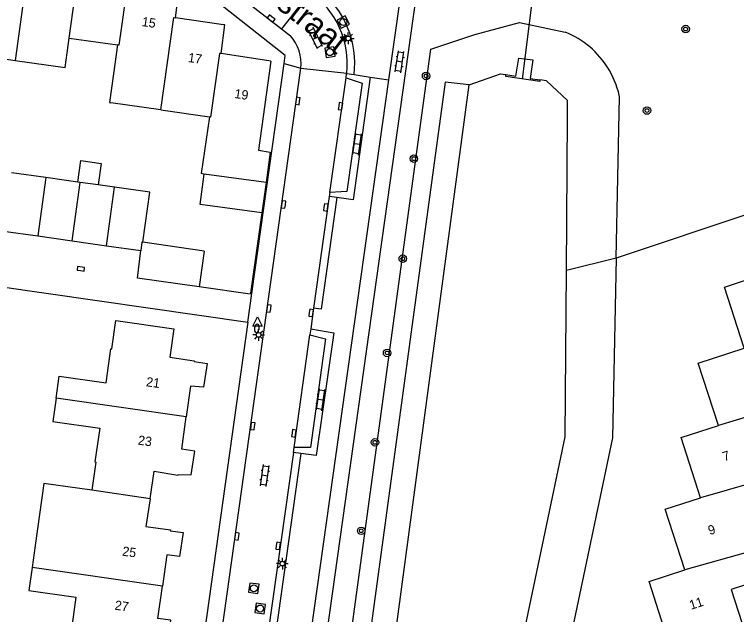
# Model space of a CAD drawing. Extents: x 128000 to 131008, y 398996 to 402500.
# Drawn here: x 128490.2 to 128567.7, y 399857.4 to 399921.8 of the extents above; entities that cross this region are included whole.
import ezdxf

# ---------------------------------------------------------------- set-up
doc = ezdxf.new("R2010")
doc.units = 0
for name, color, linetype in [('gg-afsc-erfafscheiding', 7, 'Continuous'), ('gg-anno-huisnummerreeks BGT', 7, 'Continuous'), ('gg-anno-openbare ruimte label', 7, 'Continuous'), ('gg-bbg-bijgebouw', 7, 'Continuous'), ('gg-bbg-gedigitaliseerde bebouwing', 7, 'Continuous'), ('gg-bbg-gedigitaliseerde bijgebouw', 7, 'Continuous'), ('gg-bbg-hoofdgebouw', 7, 'Continuous'), ('gg-bbg-luifel en loopbrug', 7, 'Continuous'), ('gg-bbg-tussenscheiding', 7, 'Continuous'), ('gg-knt-BGT kruinlijn', 7, 'Continuous'), ('gg-knt-verharding', 7, 'Continuous'), ('gg-knt-verharding nz', 7, 'Continuous'), ('gg-kntw-beschoeiing', 7, 'Continuous'), ('gg-kwrk-duiker nz buis', 7, 'Continuous'), ('gg-kwrk-uitstroombak niveau min 01', 7, 'Continuous'), ('gt-grn-groengrens', 7, 'Continuous'), ('gt-grn-vlakafsluiter', 7, 'Continuous'), ('gt-grn-weggrens', 7, 'Continuous'), ('gt-symb-boom', 7, 'Continuous'), ('gt-symb-brandkraan', 7, 'Continuous'), ('gt-symb-klinker verharding', 7, 'Continuous'), ('gt-symb-kolk', 7, 'Continuous'), ('gt-symb-lichtmast', 7, 'Continuous'), ('gt-symb-rioolschacht', 7, 'Continuous'), ('gt-symb-waterafsluiter', 7, 'Continuous')]:
    doc.layers.add(name, color=color, linetype=linetype)

# ---------------------------------------------------------------- blocks, each defined once
blk = doc.blocks.new('gt0-BOOM')
at = {"layer": 'gt-symb-boom'}
for radius in [0.4, 0.2]:
    blk.add_circle((0, 0), radius, dxfattribs=at)
blk = doc.blocks.new('gt0-KOLK')
at = {"layer": 'gt-symb-kolk'}
blk.add_lwpolyline([(0, 0), (0.375, 0), (0.375, 0.4), (-0.375, 0.4), (-0.375, 0), (0, 0)], dxfattribs=at)
blk = doc.blocks.new('gt0-LMAST')
at = {"layer": 'gt-symb-lichtmast'}
for p, q in [((-0.182, 0.173), (-0.447, 0.438)), ((-0.005, 0.246), (-0.005, 0.621)), ((0.172, 0.173), (0.437, 0.438)), ((-0.255, -0.004), (-0.63, -0.004)), ((-0.182, -0.181), (-0.447, -0.446)), ((-0.005, -0.254), (-0.005, -0.629)), ((0.437, -0.446), (0.172, -0.181)), ((0.245, -0.004), (0.62, -0.004))]:
    blk.add_line(p, q, dxfattribs=at)
blk.add_circle((-0.005, -0.004), 0.25, dxfattribs=at)
blk = doc.blocks.new('gt0-KL1')
at = {"layer": 'gt-symb-klinker verharding'}
for p, q in [((-1.15, 0.3), (1.15, 0.3)), ((-1, -0.3), (-1, 0.3)), ((-0.5, 0.3), (-0.5, 0.45)), ((0, -0.3), (0, 0.3)), ((0.5, 0.3), (0.5, 0.45)), ((1, -0.3), (1, 0.3)), ((-1.15, -0.3), (1.15, -0.3)), ((-0.5, -0.45), (-0.5, -0.3)), ((0.5, -0.45), (0.5, -0.3))]:
    blk.add_line(p, q, dxfattribs=at)
blk = doc.blocks.new('gt0-RS')
at = {"layer": 'gt-symb-rioolschacht'}
blk.add_lwpolyline([(-0.5, -0.5), (0.5, -0.5), (0.5, 0.5), (-0.5, 0.5)], close=True, dxfattribs=at)
blk.add_circle((0, 0), 0.375, dxfattribs=at)
blk = doc.blocks.new('gt0-BR')
at = {"layer": 'gt-symb-brandkraan'}
for centre, radius, start, end in [((-0.244, 0), 0.206, 107.56694, 252.43307), ((0.599, -2.664), 3, 106.89205, 107.56694), ((0, -0.691), 0.938, 73.10799, 106.89205), ((-0.599, -2.664), 3, 72.43309, 73.10799), ((0.244, 0), 0.206, 287.56695, 72.43309), ((0.599, 2.664), 3, 252.43307, 253.10797), ((0, 0.691), 0.938, 253.10797, 286.89206), ((-0.599, 2.664), 3, 286.89206, 287.56695)]:
    blk.add_arc(centre, radius, start, end, dxfattribs=at)
blk = doc.blocks.new('gt0-WAFSL')
at = {"layer": 'gt-symb-waterafsluiter'}
for p, q in [((-0.5, -0.333), (0, 0.667)), ((0, 0.667), (0.5, -0.333)), ((0.5, -0.333), (-0.5, -0.333))]:
    blk.add_line(p, q, dxfattribs=at)

msp = doc.modelspace()

# ---------------------------------------------------------------- linework, layer by layer
at = {"layer": 'gg-afsc-erfafscheiding'}
for p, q in [((128516.746, 399900.485), (128515.524, 399891.866)), ((128569.45, 399900.55), (128554.79, 399895.639)), ((128515.524, 399891.866), (128515.676, 399891.847))]:
    msp.add_line(p, q, dxfattribs=at)
msp.add_lwpolyline([(128515.524, 399891.866), (128515.511, 399891.773), (128510.021, 399892.55)], dxfattribs=at)
at = {"layer": 'gg-bbg-bijgebouw'}
for p, q in [((128489.007, 399898.539), (128492.692, 399898.016)), ((128492.692, 399898.016), (128496.376, 399897.493)), ((128496.376, 399897.493), (128500.061, 399896.97)), ((128500.061, 399896.97), (128503.743, 399896.447)), ((128510.57, 399896.401), (128510.021, 399892.55))]:
    msp.add_line(p, q, dxfattribs=at)
msp.add_lwpolyline([(128510.021, 399892.55), (128503.393, 399893.491), (128503.743, 399896.447)], dxfattribs=at)
at = {"layer": 'gg-bbg-gedigitaliseerde bebouwing'}
for p, q in [((128496.072, 399919.225), (128501.261, 399918.512)), ((128501.261, 399918.512), (128500.837, 399915.429)), ((128485.138, 399917.587), (128490.265, 399916.849)), ((128505.892, 399911.541), (128500.539, 399912.311)), ((128505.892, 399911.541), (128511.115, 399910.79)), ((128511.115, 399910.79), (128510.238, 399904.703)), ((128494.667, 399880.611), (128495, 399882.965)), ((128492.411, 399864.798), (128492.082, 399862.461))]:
    msp.add_line(p, q, dxfattribs=at)
for points in [[(128490.265, 399916.849), (128495.619, 399916.079), (128496.072, 399919.225)], [(128500.837, 399915.429), (128500.391, 399912.332), (128500.539, 399912.311)], [(128494.667, 399880.611), (128494.314, 399878.111), (128499.341, 399877.403), (128498.829, 399873.767), (128498.928, 399873.753), (128498.504, 399870.746)], [(128498.504, 399870.746), (128493.352, 399871.472), (128492.411, 399864.798)], [(128492.082, 399862.461), (128491.73, 399859.963), (128496.783, 399859.251), (128496.267, 399855.585), (128496.366, 399855.571), (128495.931, 399852.498), (128502.186, 399851.624)]]:
    msp.add_lwpolyline(points, dxfattribs=at)
at = {"layer": 'gg-bbg-gedigitaliseerde bijgebouw'}
for p, q in [((128493.572, 399904.28), (128489.886, 399904.796)), ((128496.999, 399903.8), (128493.572, 399904.28)), ((128500.943, 399903.248), (128499.19, 399903.493)), ((128510.57, 399896.401), (128503.969, 399897.349))]:
    msp.add_line(p, q, dxfattribs=at)
for points in [[(128496.999, 399903.8), (128497.312, 399906.102), (128499.504, 399905.804), (128499.19, 399903.493)], [(128503.969, 399897.349), (128504.733, 399902.717), (128500.943, 399903.248)]]:
    msp.add_lwpolyline(points, dxfattribs=at)
at = {"layer": 'gg-bbg-hoofdgebouw'}
for p, q in [((128512.627, 399920.679), (128507.472, 399921.432)), ((128517.706, 399916.787), (128512.391, 399917.584)), ((128510.38, 399904.684), (128510.238, 399904.703)), ((128510.559, 399904.66), (128510.38, 399904.684)), ((128517.209, 399903.752), (128510.559, 399904.66))]:
    msp.add_line(p, q, dxfattribs=at)
for points in [[(128507.472, 399921.432), (128507.879, 399924.495), (128507.716, 399924.519)], [(128512.391, 399917.584), (128512.787, 399920.656), (128512.627, 399920.679)], [(128517.706, 399916.787), (128516.374, 399907.214), (128517.648, 399907.014), (128517.209, 399903.752)], [(128568.532, 399885.97), (128566.4, 399892.519), (128571.571, 399894.226)], [(128495, 399882.965), (128500.025, 399882.247), (128500.541, 399885.904), (128500.644, 399885.889), (128501.081, 399888.936)], [(128501.081, 399888.936), (128507.312, 399888.043), (128506.887, 399885.012), (128509.488, 399884.632), (128509.476, 399884.54), (128510.862, 399884.344), (128510.491, 399881.786), (128509.099, 399881.907), (128508.638, 399878.602)], [(128565.753, 399877.69), (128563.591, 399884.359), (128568.532, 399885.97)], [(128504.743, 399869.823), (128505.172, 399872.791), (128507.734, 399872.345), (128507.764, 399872.422), (128509.175, 399872.371), (128509.543, 399874.942), (128508.153, 399875.129), (128508.638, 399878.602)], [(128563.848, 399869.931), (128561.753, 399876.389), (128565.753, 399877.69)], [(128504.743, 399869.823), (128504.313, 399866.855), (128506.927, 399866.484), (128506.922, 399866.39), (128508.294, 399866.19), (128507.926, 399863.626), (128506.554, 399863.816), (128506.082, 399860.447)], [(128562.158, 399862.189), (128560.044, 399868.704), (128563.848, 399869.931)], [(128569.94, 399864.37), (128574.34, 399865.81), (128575.28, 399862.73), (128567.13, 399860.08), (128568.26, 399856.55)], [(128560.406, 399854.419), (128558.311, 399860.927), (128562.158, 399862.189)], [(128502.186, 399851.624), (128502.611, 399854.666), (128505.198, 399854.302), (128505.206, 399854.381), (128506.595, 399854.209), (128506.972, 399856.79), (128505.596, 399856.975), (128506.082, 399860.447)]]:
    msp.add_lwpolyline(points, dxfattribs=at)
at = {"layer": 'gg-bbg-luifel en loopbrug'}
msp.add_line((128517.209, 399903.752), (128516.746, 399900.485), dxfattribs=at)
msp.add_lwpolyline([(128516.746, 399900.485), (128510.113, 399901.39), (128510.559, 399904.66)], dxfattribs=at)
at = {"layer": 'gg-bbg-tussenscheiding'}
for p, q in [((128492.041, 399929.869), (128490.265, 399916.849)), ((128496.072, 399919.225), (128497.462, 399929.121)), ((128493.572, 399904.28), (128492.692, 399898.016)), ((128496.376, 399897.493), (128497.257, 399903.764)), ((128497.257, 399903.764), (128496.999, 399903.8)), ((128499.19, 399903.493), (128497.257, 399903.764)), ((128500.061, 399896.97), (128500.943, 399903.248)), ((128508.638, 399878.602), (128494.667, 399880.611)), ((128573.3, 399879.97), (128565.753, 399877.69)), ((128571.63, 399872.17), (128563.848, 399869.931)), ((128504.743, 399869.823), (128498.504, 399870.746)), ((128569.94, 399864.37), (128562.158, 399862.189)), ((128506.082, 399860.447), (128492.082, 399862.461))]:
    msp.add_line(p, q, dxfattribs=at)
for points in [[(128502.545, 399925.284), (128502.374, 399925.309), (128501.411, 399918.491), (128501.261, 399918.512)], [(128505.892, 399911.541), (128507.286, 399921.459), (128507.472, 399921.432)], [(128512.391, 399917.584), (128512.196, 399917.613), (128511.235, 399910.773), (128511.115, 399910.79)], [(128503.969, 399897.349), (128503.874, 399897.359), (128503.743, 399896.447)]]:
    msp.add_lwpolyline(points, dxfattribs=at)
at = {"layer": 'gg-knt-BGT kruinlijn'}
for points in [[(128513.418, 399751.721), (128512.78, 399755.88), (128534.9, 399918.07), (128539.61, 399919.63), (128544.41, 399920.93), (128549.322, 399919.899)], [(128554.79, 399895.639), (128555.14, 399912.96), (128555.014, 399913.476), (128554.86, 399913.986)], [(128554.79, 399895.639), (128554.4, 399876.37), (128539.17, 399804.04), (128531.84, 399751.59), (128531.613, 399751.22)]]:
    msp.add_lwpolyline(points, dxfattribs=at)
for centre, radius, start, end in [((128545.661, 399910.922), 9.695, 31.26945, 67.81622), ((128545.609, 399910.894), 9.754, 18.47991, 31.24748)]:
    msp.add_arc(centre, radius, start, end, dxfattribs=at)
at = {"layer": 'gg-knt-verharding'}
for p, q in [((128530.38, 399914.759), (128535.153, 399948.706)), ((128509.23, 399752.093), (128536.689, 399947.549)), ((128503.568, 399932.257), (128518.842, 399920.248)), ((128521.94, 399924.149), (128518.842, 399920.248)), ((128518.842, 399920.248), (128519.812, 399919.486)), ((128515.676, 399891.847), (128519.14, 399916.514)), ((128510.123, 399838.971), (128520.933, 399916.033)), ((128520.933, 399916.033), (128525.855, 399915.493)), ((128525.783, 399914.992), (128525.851, 399915.461)), ((128525.851, 399915.461), (128525.855, 399915.493)), ((128525.851, 399915.461), (128526.641, 399915.329)), ((128526.641, 399915.329), (128528.373, 399915.041)), ((128507.543, 399752.327), (128530.38, 399914.759)), ((128523.987, 399902.246), (128522.306, 399890.273)), ((128524.049, 399902.683), (128523.987, 399902.246)), ((128524.779, 399902.136), (128523.987, 399902.246)), ((128483.986, 399893.264), (128515.244, 399888.772)), ((128522.306, 399890.273), (128521.992, 399888.036)), ((128515.244, 399888.772), (128496.07, 399752.234)), ((128521.992, 399888.036), (128521.906, 399887.426)), ((128520.131, 399874.788), (128520.205, 399875.311)), ((128520.131, 399874.788), (128516.877, 399851.616)), ((128520.923, 399874.678), (128520.131, 399874.788))]:
    msp.add_line(p, q, dxfattribs=at)
for points in [[(128519.14, 399916.514), (128519.237, 399917.367), (128497.331, 399934.702)], [(128525.783, 399914.992), (128527.522, 399914.416), (128525.87, 399902.78), (128524.049, 399902.683)], [(128528.373, 399915.041), (128526.54, 399901.891), (128524.779, 399902.136)], [(128521.906, 399887.426), (128523.574, 399886.967), (128521.968, 399875.316), (128520.205, 399875.311)], [(128521.992, 399888.036), (128524.492, 399887.627), (128522.571, 399874.449), (128520.923, 399874.678)]]:
    msp.add_lwpolyline(points, dxfattribs=at)
for centre, radius, start, end in [((128516.668, 399916.551), 9.248, 353.43062, 55.24267), ((128516.546, 399916.517), 4.414, 353.70079, 42.27076)]:
    msp.add_arc(centre, radius, start, end, dxfattribs=at)
at = {"layer": 'gg-knt-verharding nz'}
for p, q in [((128524.049, 399902.683), (128525.783, 399914.992)), ((128520.205, 399875.311), (128521.906, 399887.426))]:
    msp.add_line(p, q, dxfattribs=at)
at = {"layer": 'gg-kntw-beschoeiing'}
for p, q in [((128549.539, 399910.797), (128549.55, 399912.57)), ((128549.434, 399894.306), (128549.539, 399910.797))]:
    msp.add_line(p, q, dxfattribs=at)
for points in [[(128538.99, 399914.23), (128542.36, 399915.42), (128542.95, 399915.339)], [(128549.55, 399912.57), (128547.31, 399914.66), (128546.603, 399914.769)], [(128518.888, 399750.954), (128519.13, 399752.82), (128517.63, 399755.03), (128538.99, 399914.23)], [(128527.39, 399754.02), (128534.2, 399804.53), (128549.32, 399876.45), (128549.434, 399894.306)]]:
    msp.add_lwpolyline(points, dxfattribs=at)
at = {"layer": 'gg-kwrk-duiker nz buis'}
msp.add_lwpolyline([(128544.725, 399914.856), (128545.709, 399922.513), (128546.531, 399949.69), (128550.248, 399998.951)], dxfattribs=at)
at = {"layer": 'gg-kwrk-uitstroombak niveau min 01'}
for points in [[(128542.95, 399915.339), (128544.027, 399915.157), (128544.348, 399917.112), (128545.824, 399916.905), (128545.545, 399914.928), (128546.603, 399914.769)], [(128546.603, 399914.769), (128546.582, 399914.575), (128542.927, 399915.128), (128542.95, 399915.339)]]:
    msp.add_lwpolyline(points, dxfattribs=at)
at = {"layer": 'gt-grn-groengrens'}
for p, q in [((128528.373, 399915.041), (128530.38, 399914.759)), ((128520.923, 399874.678), (128517.665, 399851.477))]:
    msp.add_line(p, q, dxfattribs=at)
for points in [[(128538.99, 399914.23), (128536.435, 399914.532), (128514.798, 399755.882), (128515.419, 399751.441)], [(128524.779, 399902.136), (128523.098, 399890.162), (128522.306, 399890.273)]]:
    msp.add_lwpolyline(points, dxfattribs=at)
msp.add_arc((128516.667, 399916.551), 10.049, 353.01481, 51.7347, dxfattribs=at)
at = {"layer": 'gt-grn-vlakafsluiter'}
msp.add_line((128554.79, 399895.639), (128549.434, 399894.306), dxfattribs=at)
at = {"layer": 'gt-grn-weggrens'}
for p, q in [((128519.14, 399916.514), (128520.933, 399916.033)), ((128515.244, 399888.772), (128515.676, 399891.847))]:
    msp.add_line(p, q, dxfattribs=at)

# ---------------------------------------------------------------- block references
at = {"layer": 'gt-symb-boom'}
for p in [(128562.237, 399920.219), (128534.375, 399915.186), (128558.09, 399911.472), (128533.066, 399906.308), (128531.872, 399895.578), (128530.19, 399885.466), (128528.891, 399875.871), (128527.418, 399866.383)]:
    msp.add_blockref('gt0-BOOM', p, dxfattribs=at)
at = {"layer": 'gt-symb-brandkraan', "rotation": -98.74616226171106}
msp.add_blockref('gt0-BR', (128516.215, 399888.106), dxfattribs=at)
at = {"layer": 'gt-symb-klinker verharding'}
for p, rotation in [((128522.493, 399919.246), 116.36005820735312), ((128531.53, 399916.713), 81.54573827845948), ((128526.99, 399907.874), 81.95895417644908), ((128523.065, 399880.446), 81.9589541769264), ((128517.064, 399872.298), 82.01564691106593)]:
    msp.add_blockref('gt0-KL1', p, dxfattribs=dict(at, rotation=rotation))
at = {"layer": 'gt-symb-kolk'}
for p, rotation in [((128517.873, 399921.499), 141.82346239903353), ((128520.799, 399912.475), 82.00768606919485), ((128524.997, 399911.962), -97.99231392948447), ((128519.274, 399901.364), 82.00768607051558), ((128523.404, 399901.107), -97.9923139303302), ((128497.291, 399894.301), -7.295560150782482), ((128517.701, 399890.208), 82.00768607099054), ((128521.84, 399889.791), -97.99231392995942), ((128515.962, 399877.579), 82.00768606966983), ((128519.985, 399876.866), -97.99231392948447), ((128514.261, 399865.764), 82.00768606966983), ((128518.301, 399864.791), -97.99231392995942)]:
    msp.add_blockref('gt0-KOLK', p, dxfattribs=dict(at, rotation=rotation))
at = {"layer": 'gt-symb-lichtmast'}
for p in [(128526.026, 399919.221), (128516.401, 399887.398), (128518.959, 399862.86)]:
    msp.add_blockref('gt0-LMAST', p, dxfattribs=at)
at = {"layer": 'gt-symb-rioolschacht'}
for p, rotation in [((128525.491, 399920.971), 117.59036953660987), ((128524.058, 399917.74), -81.72410717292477), ((128515.889, 399860.214), 82.00768607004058), ((128516.558, 399858.044), 82.00768607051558)]:
    msp.add_blockref('gt0-RS', p, dxfattribs=dict(at, rotation=rotation))
at = {"layer": 'gt-symb-waterafsluiter'}
msp.add_blockref('gt0-WAFSL', (128516.289, 399888.687), dxfattribs=at)

# ---------------------------------------------------------------- texts
at = {"layer": 'gg-anno-huisnummerreeks BGT'}
for s, rotation, p in [('15', 351.6, (128503.817, 399920.546)), ('17', 351.7, (128508.774, 399916.693)), ('19', 351.5, (128513.75, 399912.83)), ('21', 352.1, (128504.274, 399881.899)), ('23', 352.1, (128503.4, 399875.636)), ('7', 18, (128566.381, 399873.829)), ('9', 17.9, (128564.828, 399865.909)), ('25', 352, (128501.717, 399863.723)), ('27', 352, (128500.906, 399857.93)), ('11', 17.8, (128562.812, 399857.9))]:
    msp.add_text(s, height=1, rotation=rotation, dxfattribs=at).set_placement(p)
at = {"layer": 'gg-anno-openbare ruimte label'}
msp.add_text('Liefkenshoekstraat', height=2.5, rotation=321.9, dxfattribs=at).set_placement((128502.666, 399934.747))

doc.saveas('drawing.dxf')
